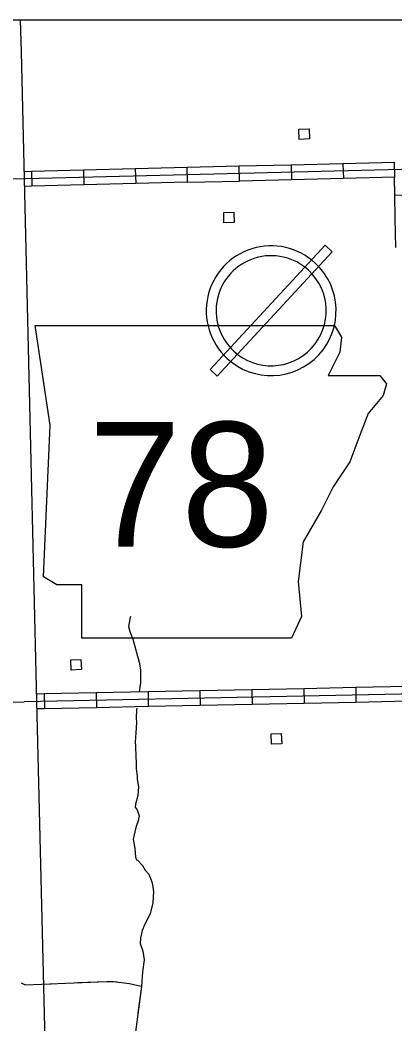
# Model space of a CAD drawing. Extents: x 1084508 to 1142749, y 1057638 to 1093403.
# Drawn here: x 1108979 to 1110176, y 1090199 to 1093403 of the extents above; entities that cross this region are included whole.
import ezdxf

# ---------------------------------------------------------------- set-up
doc = ezdxf.new("R2010")
doc.units = 0
for name, color, linetype in [('DSN_DRFT_Named-Boundary', 7, 'Continuous'), ('Level 10', 7, 'Continuous'), ('Level 21', 7, 'Continuous'), ('Level 32', 7, 'Continuous'), ('Level 35', 7, 'Continuous'), ('Level 43', 7, 'Continuous'), ('Level 56', 7, 'Continuous'), ('Level 57', 7, 'Continuous')]:
    doc.layers.add(name, color=color, linetype=linetype)

msp = doc.modelspace()

# ---------------------------------------------------------------- linework, layer by layer
at = {"layer": 'DSN_DRFT_Named-Boundary'}
msp.add_lwpolyline([(1084507.9, 1057640), (1142749.2, 1057640), (1142749.2, 1093403.4), (1084507.9, 1093403.4)], close=True, dxfattribs=at)
at = {"layer": 'Level 10'}
for p, q in [((1108980.1, 1093403.4), (1108982.8, 1093302)), ((1108982.8, 1093302), (1109012.9, 1092040.8))]:
    msp.add_line(p, q, dxfattribs=at)
msp.add_lwpolyline([(1109012.9, 1092040.8), (1109031.5, 1091228.1), (1109072.4, 1089579.2), (1109112.8, 1088038.4), (1109114.7, 1088026), (1109131.4, 1087979.1), (1109166, 1087911.9)], dxfattribs=at)
at = {"layer": 'Level 21'}
for p, q in [((1109075.7, 1092109.8), (1109027.9, 1092428.4)), ((1109983, 1092427.9), (1110005, 1092391.2)), ((1110005, 1092391.2), (1109999.7, 1092343.4)), ((1109999.7, 1092343.4), (1109962.5, 1092269.1)), ((1109962.5, 1092269.1), (1110127.1, 1092269.1)), ((1110127.1, 1092269.1), (1110148.4, 1092242.5)), ((1110148.4, 1092242.5), (1110137.8, 1092205.4)), ((1110137.8, 1092205.4), (1110090, 1092146.9)), ((1110090, 1092146.9), (1110063.4, 1092077.9)), ((1109054.5, 1091626.5), (1109075.7, 1092109.8)), ((1110063.4, 1092077.9), (1110031.6, 1091993)), ((1110031.6, 1091993), (1109978.5, 1091913.3)), ((1109978.5, 1091913.3), (1109941.3, 1091839)), ((1109941.3, 1091839), (1109882.9, 1091738.1)), ((1109882.9, 1091738.1), (1109866.9, 1091610.6)), ((1109097, 1091600), (1109054.5, 1091626.5)), ((1109176.6, 1091600), (1109097, 1091600)), ((1109176.6, 1091430.1), (1109176.6, 1091600)), ((1109866.9, 1091610.6), (1109877.6, 1091499.1)), ((1109877.6, 1091499.1), (1109845.7, 1091430.1)), ((1109845.7, 1091430.1), (1109176.6, 1091430.1))]:
    msp.add_line(p, q, dxfattribs=at)
msp.add_lwpolyline([(1109027.9, 1092428.4), (1109983, 1092427.9)], dxfattribs=at)
at = {"layer": 'Level 32'}
for p, q in [((1109514, 1092885.2), (1109512.8, 1092932.4)), ((1109679.6, 1092889.5), (1109678.5, 1092936.6)), ((1109844.2, 1092940.7), (1109845.3, 1092893.6)), ((1110009.8, 1092944.9), (1110011, 1092897.8)), ((1110173.1, 1092948.9), (1110174.3, 1092901.9)), ((1109015.8, 1092920), (1109016.9, 1092873)), ((1109181.4, 1092924.2), (1109182.6, 1092877.1)), ((1109347.1, 1092928.3), (1109348.3, 1092881.2)), ((1110222.4, 1092843.9), (1110175.4, 1092843.1)), ((1109719, 1091265.5), (1109719.9, 1091218.4)), ((1109884.6, 1091268.9), (1109885.6, 1091221.8)), ((1110050.3, 1091272.3), (1110051.3, 1091225.2)), ((1109056.2, 1091252), (1109057.1, 1091204.9)), ((1109221.9, 1091255.4), (1109222.8, 1091208.3)), ((1109387.6, 1091258.7), (1109388.5, 1091211.7)), ((1109553.3, 1091262.1), (1109554.2, 1091215.1))]:
    msp.add_line(p, q, dxfattribs=at)
for points in [[(1115642.7, 1093073.6), (1115305.5, 1093066), (1113979.1, 1093007.4), (1113567.7, 1092992.3), (1113366.1, 1092982.3), (1113108.8, 1092975.9), (1111051.7, 1092950.4), (1110625.8, 1092936.7), (1108954.1, 1092895)], [(1109512.8, 1092932.4), (1109347.1, 1092928.3)], [(1109678.5, 1092936.6), (1109512.8, 1092932.4)], [(1109844.2, 1092940.7), (1109678.5, 1092936.6)], [(1110009.8, 1092944.9), (1109844.2, 1092940.7)], [(1110175.5, 1092949), (1110009.8, 1092944.9)], [(1109015.8, 1092920), (1108991.9, 1092919.4)], [(1109181.4, 1092924.2), (1109015.8, 1092920)], [(1109347.1, 1092928.3), (1109181.4, 1092924.2)], [(1110174.3, 1092901.9), (1110011, 1092897.8)], [(1110175.4, 1092843.1), (1110174.3, 1092901.9)], [(1109016.9, 1092873), (1108993, 1092872.4)], [(1109182.6, 1092877.1), (1109016.9, 1092873)], [(1109348.3, 1092881.2), (1109182.6, 1092877.1)], [(1109514, 1092885.4), (1109348.3, 1092881.2)], [(1109514, 1092885.4), (1109679.6, 1092889.5)], [(1109514, 1092885.4), (1109679.6, 1092889.5)], [(1109845.3, 1092893.6), (1109679.6, 1092889.5)], [(1110011, 1092897.8), (1109845.3, 1092893.6)], [(1110178.1, 1092677.4), (1110176.7, 1092771.3), (1110175.4, 1092843.1)], [(1114027.3, 1091337.8), (1112346.9, 1091293.4), (1110666.9, 1091261.3), (1108992.2, 1091227.1)], [(1109719, 1091265.5), (1109553.3, 1091262.1)], [(1109884.6, 1091268.9), (1109719, 1091265.5)], [(1110050.3, 1091272.3), (1109884.6, 1091268.9)], [(1110216, 1091275.7), (1110050.3, 1091272.3)], [(1109056.2, 1091252), (1109030.9, 1091251.5)], [(1109221.9, 1091255.4), (1109056.2, 1091252)], [(1109387.6, 1091258.7), (1109221.9, 1091255.4)], [(1109553.3, 1091262.1), (1109387.6, 1091258.7)], [(1108161.3, 1091208.3), (1108992.2, 1091227.1)], [(1109057.1, 1091204.9), (1109032.1, 1091204.4)], [(1109222.8, 1091208.3), (1109057.1, 1091204.9)], [(1109388.5, 1091211.7), (1109222.8, 1091208.3)], [(1109554.2, 1091215.1), (1109388.5, 1091211.7)], [(1109719.9, 1091218.4), (1109554.2, 1091215.1)], [(1109885.6, 1091221.8), (1109719.9, 1091218.4)], [(1110051.3, 1091225.2), (1109885.6, 1091221.8)], [(1110217, 1091228.6), (1110051.3, 1091225.2)]]:
    msp.add_lwpolyline(points, dxfattribs=at)
at = {"layer": 'Level 35'}
for points in [[(1109332, 1091499), (1109331.1, 1091495.9), (1109325, 1091467.4), (1109329.4, 1091451.1), (1109339.2, 1091426.7), (1109359.7, 1091353.9), (1109363.9, 1091329.1), (1109363.6, 1091288.8), (1109359.2, 1091259.2)], [(1109351.5, 1091207.2), (1109350.6, 1091201.3), (1109349.8, 1091176.1), (1109350.7, 1091161), (1109348.4, 1091127.5), (1109346.4, 1091098.2), (1109347.5, 1091086.6), (1109348.5, 1091050), (1109350.3, 1091034.3), (1109350, 1091013.2), (1109353.3, 1090989.6), (1109353.4, 1090979.2), (1109357, 1090956), (1109355.6, 1090927.6), (1109348.2, 1090900.4), (1109347.1, 1090890.3), (1109352.6, 1090881.9), (1109358.9, 1090862.7), (1109357.5, 1090853.3)], [(1109357.5, 1090853.3), (1109356.9, 1090850.4), (1109349.1, 1090826.3), (1109340.6, 1090789), (1109345.2, 1090758.5), (1109347.6, 1090731.2), (1109350.9, 1090722.7), (1109353.7, 1090721.2), (1109369.8, 1090704.1), (1109378.2, 1090690.1), (1109390, 1090676.7), (1109392.6, 1090671.7), (1109400.6, 1090648.9), (1109404.8, 1090621.5), (1109402.9, 1090585.3), (1109394.7, 1090549.8), (1109377, 1090517.1), (1109368.5, 1090497.4), (1109363.3, 1090473.4), (1109363, 1090455.4), (1109371.6, 1090430.7)], [(1109371.6, 1090430.7), (1109374.9, 1090403.3), (1109369.5, 1090365.4), (1109367.8, 1090334.9)], [(1109367.8, 1090334.9), (1109366.5, 1090318.7)]]:
    msp.add_lwpolyline(points, dxfattribs=at)
at = {"layer": 'Level 43'}
for points in [[(1108982.4, 1090330), (1108995.7, 1090323.6), (1109256.1, 1090334.5), (1109277.1, 1090334)], [(1109056.3, 1090326.2), (1109122.4, 1090328.9)], [(1109163.8, 1090330.7), (1109256.1, 1090334.5), (1109277.1, 1090334), (1109287.9, 1090332.6)], [(1109277.1, 1090334), (1109328.9, 1090327.6), (1109365.6, 1090319.1)], [(1109365.6, 1090319.1), (1109366.5, 1090318.7), (1109328.5, 1090028.6)], [(1109329, 1090327.6), (1109365.6, 1090319.1), (1109366.5, 1090318.7), (1109355.4, 1090233.7)]]:
    msp.add_lwpolyline(points, dxfattribs=at)
at = {"layer": 'Level 56'}
for points in [[(1109869.9, 1093022.6), (1109868.6, 1093055.2), (1109901.4, 1093056.5), (1109902.6, 1093023.8)], [(1109629.7, 1092756.6), (1109629.1, 1092789.2), (1109661.9, 1092789.8), (1109662.5, 1092757.2)], [(1109142.3, 1091328.5), (1109141, 1091361.2), (1109173.7, 1091362.5), (1109175, 1091329.8)], [(1109781.5, 1091092), (1109780.2, 1091124.7), (1109813, 1091126), (1109814.2, 1091093.3)]]:
    msp.add_lwpolyline(points, close=True, dxfattribs=at)
at = {"layer": 'Level 57'}
for p, q in [((1109952.4, 1092684.3), (1109585.7, 1092288.1)), ((1109975.5, 1092663), (1109952.4, 1092684.3)), ((1109608.8, 1092266.8), (1109975.5, 1092663)), ((1109585.7, 1092288.1), (1109608.8, 1092266.8))]:
    msp.add_line(p, q, dxfattribs=at)
for radius, start, end in [(207.2, 47.2204, 227.2204), (175.8, 47.2204, 227.2204), (207.2, 227.2204, 47.2204), (175.8, 227.2204, 47.2204)]:
    msp.add_arc((1109780.6, 1092475.5), radius, start, end, dxfattribs=at)

# ---------------------------------------------------------------- texts
at = {"layer": 'Level 21'}
msp.add_text('78', height=397.75, dxfattribs=at).set_placement((1109197.6, 1091722.3))

doc.saveas('drawing.dxf')
